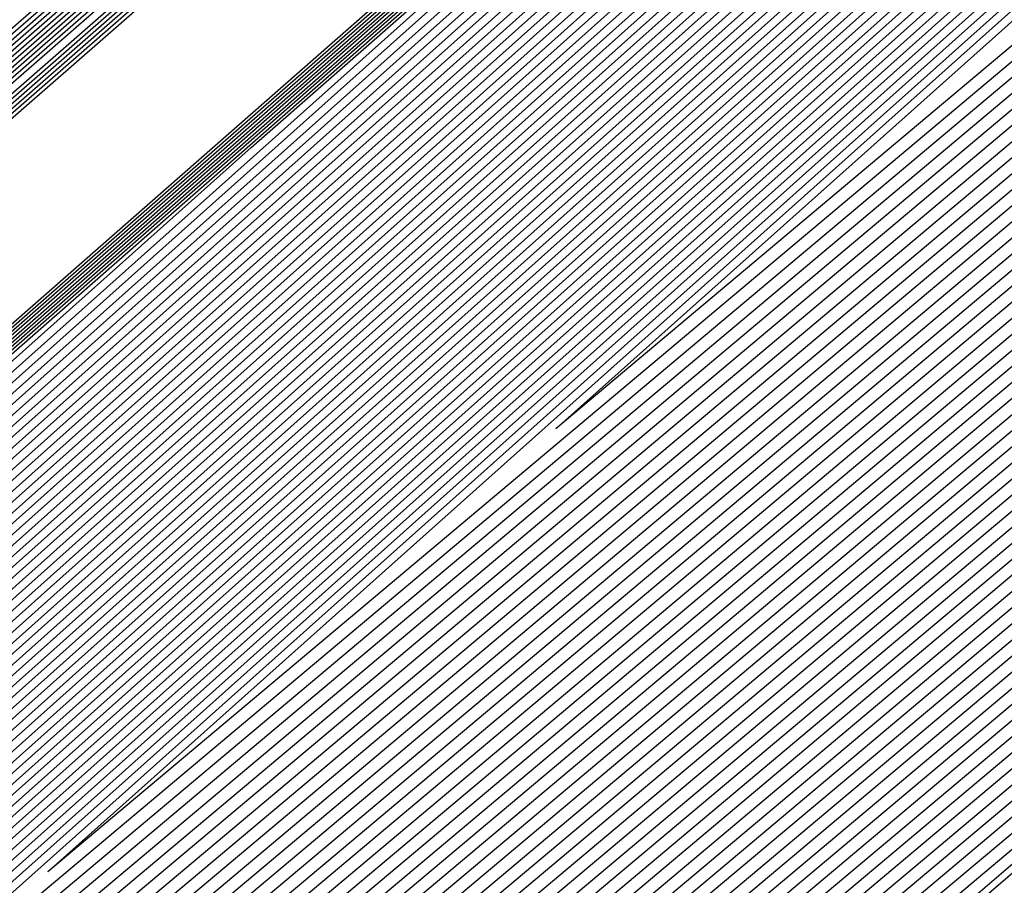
# Model space of a CAD drawing. Extents: x 3249832 to 3255657, y 13789405 to 13793316.
# Tile 693 of 1056: x 3253204.447 to 3253204.705, y 13791253.9 to 13791254.127. Entities that reach past the tile are written whole.
import ezdxf

# ---------------------------------------------------------------- set-up
doc = ezdxf.new("R2010")
doc.units = 0
doc.header["$LTSCALE"] = 100
doc.header["$MEASUREMENT"] = 0
for name, color, linetype in [('GRATIO_03231_CON', 1, 'CONTINUOUS'), ('GRATIO_0323_ICON', 1, 'CONTINUOUS'), ('TARGETS_EAST', 7, 'CONTINUOUS')]:
    doc.layers.add(name, color=color, linetype=linetype)

# ---------------------------------------------------------------- blocks, each defined once
blk = doc.blocks.new('Gratio_032316_contours')
at = {"layer": 'GRATIO_03231_CON', "color": 1, "linetype": 'Continuous', "flags": 128}
for points in [[(3253179.55027, 13791232.39503), (3253186.87441, 13791238.77001), (3253201.4775, 13791251.51898), (3253219.20823, 13791267.00714), (3253234.45763, 13791280.32933), (3253243.00028, 13791287.79153), (3253246.14511, 13791290.5444), (3253246.5846, 13791290.94974), (3253247.02187, 13791291.379), (3253250.20254, 13791294.24212), (3253258.88285, 13791301.95866), (3253274.44262, 13791315.73867), (3253292.7559, 13791331.95413), (3253308.32028, 13791345.76753)], [(3253180.16544, 13791232.93802), (3253187.28488, 13791239.13155), (3253201.72516, 13791251.73678), (3253219.33902, 13791267.12228), (3253234.51314, 13791280.37862), (3253243.01644, 13791287.80647), (3253246.14668, 13791290.54676), (3253246.58389, 13791290.95054), (3253247.01645, 13791291.37639), (3253250.16633, 13791294.21318), (3253258.7639, 13791301.85732), (3253274.17605, 13791315.50724), (3253292.31584, 13791331.56933), (3253307.73285, 13791345.25198)], [(3253180.78061, 13791233.481), (3253187.69534, 13791239.49309), (3253201.97282, 13791251.95458), (3253219.46981, 13791267.23741), (3253234.56866, 13791280.42791), (3253243.03259, 13791287.8214), (3253246.14825, 13791290.54912), (3253246.58317, 13791290.95133), (3253247.01103, 13791291.37378), (3253250.13013, 13791294.18424), (3253258.64495, 13791301.75599), (3253273.90947, 13791315.27582), (3253291.87577, 13791331.18453), (3253307.14542, 13791344.73643)], [(3253181.39578, 13791234.02399), (3253188.1058, 13791239.85463), (3253202.22048, 13791252.17237), (3253219.6006, 13791267.35254), (3253234.62418, 13791280.4772), (3253243.04874, 13791287.83633), (3253246.14982, 13791290.55149), (3253246.58246, 13791290.95213), (3253247.00561, 13791291.37117), (3253250.09393, 13791294.15529), (3253258.526, 13791301.65465), (3253273.6429, 13791315.0444), (3253291.4357, 13791330.79973), (3253306.55799, 13791344.22088)], [(3253182.62612, 13791235.10996), (3253188.92672, 13791240.5777), (3253202.71581, 13791252.60797), (3253219.86218, 13791267.58281), (3253234.73522, 13791280.57579), (3253243.08105, 13791287.8662), (3253246.15297, 13791290.55621), (3253246.58103, 13791290.95372), (3253246.99477, 13791291.36594), (3253250.02153, 13791294.09741), (3253258.2881, 13791301.45198), (3253273.10975, 13791314.58156), (3253290.55557, 13791330.03014), (3253305.38313, 13791343.18978)], [(3253183.24129, 13791235.65295), (3253189.33718, 13791240.93924), (3253202.96347, 13791252.82577), (3253219.99297, 13791267.69794), (3253234.79073, 13791280.62508), (3253243.0972, 13791287.88113), (3253246.15454, 13791290.55858), (3253246.58032, 13791290.95452), (3253246.98935, 13791291.36333), (3253249.98532, 13791294.06847), (3253258.16915, 13791301.35065), (3253272.84317, 13791314.35013), (3253290.11551, 13791329.64534), (3253304.7957, 13791342.67423)], [(3253189.74764, 13791241.30078), (3253203.21113, 13791253.04357), (3253220.12376, 13791267.81308), (3253234.84625, 13791280.67437), (3253243.11336, 13791287.89607), (3253246.15611, 13791290.56094), (3253246.57961, 13791290.95531), (3253246.98393, 13791291.36072), (3253249.94912, 13791294.03953), (3253258.05019, 13791301.24931), (3253272.5766, 13791314.11871), (3253289.67544, 13791329.26055), (3253304.20827, 13791342.15868)], [(3253190.1581, 13791241.66232), (3253203.45879, 13791253.26136), (3253220.25455, 13791267.92821), (3253234.90177, 13791280.72366), (3253243.12951, 13791287.911), (3253246.15768, 13791290.5633), (3253246.57889, 13791290.95611), (3253246.97851, 13791291.35811), (3253249.91292, 13791294.01058), (3253257.93124, 13791301.14798), (3253272.31002, 13791313.88729), (3253289.23538, 13791328.87575), (3253303.62084, 13791341.64313)], [(3253190.97902, 13791242.38539), (3253203.95411, 13791253.69696), (3253220.51613, 13791268.15847), (3253235.01281, 13791280.82224), (3253243.16182, 13791287.94087), (3253246.16082, 13791290.56803), (3253246.57747, 13791290.9577), (3253246.96767, 13791291.35288), (3253249.84051, 13791293.9527), (3253257.69334, 13791300.94531), (3253271.77687, 13791313.42445), (3253288.35525, 13791328.10615), (3253302.44598, 13791340.61203)]]:
    blk.add_lwpolyline(points, dxfattribs=at)
at = {"layer": 'GRATIO_03231_CON', "color": 5, "linetype": 'Continuous', "flags": 128}
for points in [[(3253178.31993, 13791231.30905), (3253186.05349, 13791238.04694), (3253200.98218, 13791251.08338), (3253218.94665, 13791266.77688), (3253234.34659, 13791280.23075), (3253242.96798, 13791287.76167), (3253246.14197, 13791290.53967), (3253246.58603, 13791290.94815), (3253247.02107, 13791291.37394), (3253250.18182, 13791294.2177), (3253258.80647, 13791301.88356), (3253274.26937, 13791315.56557), (3253292.48955, 13791331.61762), (3253308.02221, 13791345.18354)], [(3253177.70476, 13791230.76607), (3253185.64303, 13791237.6854), (3253200.73452, 13791250.86558), (3253218.81586, 13791266.66175), (3253234.29107, 13791280.18146), (3253242.95182, 13791287.74673), (3253246.1404, 13791290.53731), (3253246.58674, 13791290.94735), (3253247.01436, 13791291.36584), (3253250.12102, 13791294.16091), (3253258.59804, 13791301.69555), (3253273.79626, 13791315.14336), (3253291.70456, 13791330.92064), (3253306.97134, 13791344.25434)], [(3253177.08958, 13791230.22308), (3253185.23257, 13791237.32386), (3253200.48686, 13791250.64779), (3253218.68507, 13791266.54661), (3253234.23556, 13791280.13216), (3253242.93567, 13791287.7318), (3253246.13883, 13791290.53495), (3253246.58745, 13791290.94656), (3253247.00766, 13791291.35773), (3253250.06022, 13791294.10413), (3253258.38961, 13791301.50754), (3253273.32314, 13791314.72115), (3253290.91956, 13791330.22366), (3253305.92046, 13791343.32515)], [(3253176.47441, 13791229.68009), (3253184.82211, 13791236.96232), (3253200.23919, 13791250.42999), (3253218.55428, 13791266.43148), (3253234.18004, 13791280.08287), (3253242.91952, 13791287.71687), (3253246.13725, 13791290.53258), (3253246.58817, 13791290.94576), (3253247.00095, 13791291.34963), (3253249.99942, 13791294.04734), (3253258.18118, 13791301.31953), (3253272.85003, 13791314.29894), (3253290.13456, 13791329.52668), (3253304.86958, 13791342.39595)], [(3253175.24407, 13791228.59412), (3253184.00119, 13791236.23925), (3253199.74387, 13791249.99439), (3253218.2927, 13791266.20121), (3253234.069, 13791279.98429), (3253242.88721, 13791287.687), (3253246.13411, 13791290.52786), (3253246.58959, 13791290.94417), (3253246.98754, 13791291.33342), (3253249.87782, 13791293.93376), (3253257.76432, 13791300.94351), (3253271.9038, 13791313.45451), (3253288.56457, 13791328.13272), (3253302.76783, 13791340.53756)], [(3253196.57706, 13791247.03615), (3253203.47105, 13791253.1938), (3253218.75951, 13791266.60126), (3253234.06971, 13791279.98413), (3253242.88772, 13791287.68662), (3253246.13462, 13791290.52731), (3253246.59031, 13791290.94338), (3253246.98083, 13791291.32532), (3253249.81702, 13791293.87697), (3253257.55589, 13791300.7555), (3253271.43068, 13791313.0323), (3253287.77957, 13791327.43574), (3253301.71695, 13791339.60837)], [(3253196.71057, 13791247.15254), (3253203.58621, 13791253.29381), (3253218.83398, 13791266.66558), (3253234.10345, 13791280.01283), (3253242.89801, 13791287.6948), (3253246.13636, 13791290.52784), (3253246.59102, 13791290.94258), (3253246.97413, 13791291.31721), (3253249.75622, 13791293.82018), (3253257.34746, 13791300.56749), (3253270.95757, 13791312.61009), (3253286.99457, 13791326.73875), (3253300.66608, 13791338.67918)], [(3253196.84408, 13791247.26894), (3253203.70137, 13791253.39382), (3253218.90845, 13791266.7299), (3253234.13718, 13791280.04153), (3253242.9083, 13791287.70297), (3253246.13809, 13791290.52836), (3253246.59174, 13791290.94178), (3253246.96742, 13791291.30911), (3253249.69542, 13791293.76339), (3253257.13903, 13791300.37948), (3253270.48445, 13791312.18788), (3253286.20957, 13791326.04177), (3253299.6152, 13791337.74998)], [(3253197.11109, 13791247.50174), (3253203.93169, 13791253.59384), (3253219.0574, 13791266.85855), (3253234.20465, 13791280.09892), (3253242.92888, 13791287.71932), (3253246.14156, 13791290.52941), (3253246.59316, 13791290.94019), (3253246.95401, 13791291.2929), (3253249.57383, 13791293.64981), (3253256.72217, 13791300.00346), (3253269.53822, 13791311.34346), (3253284.63958, 13791324.64781), (3253297.51345, 13791335.89159)], [(3253197.2446, 13791247.61813), (3253204.04685, 13791253.69384), (3253219.13187, 13791266.92287), (3253234.23839, 13791280.12762), (3253242.93918, 13791287.72749), (3253246.1433, 13791290.52994), (3253246.59388, 13791290.9394), (3253246.9473, 13791291.28479), (3253249.51303, 13791293.59302), (3253256.51374, 13791299.81545), (3253269.06511, 13791310.92125), (3253283.85458, 13791323.95083), (3253296.46257, 13791334.9624)], [(3253197.37811, 13791247.73453), (3253204.16201, 13791253.79385), (3253219.20635, 13791266.98719), (3253234.27212, 13791280.15631), (3253242.94947, 13791287.73567), (3253246.14503, 13791290.53046), (3253246.59459, 13791290.9386), (3253246.9406, 13791291.27669), (3253249.45223, 13791293.53623), (3253256.30531, 13791299.62744), (3253268.59199, 13791310.49904), (3253283.06958, 13791323.25385), (3253295.41169, 13791334.0332)], [(3253197.51162, 13791247.85093), (3253204.27717, 13791253.89386), (3253219.28082, 13791267.05151), (3253234.30586, 13791280.18501), (3253242.95976, 13791287.74384), (3253246.14676, 13791290.53099), (3253246.5953, 13791290.9378), (3253246.93389, 13791291.26859), (3253249.39143, 13791293.47944), (3253256.09688, 13791299.43942), (3253268.11888, 13791310.07683), (3253282.28459, 13791322.55687), (3253294.36082, 13791333.10401)], [(3253197.77863, 13791248.08372), (3253204.50749, 13791254.09388), (3253219.42977, 13791267.18016), (3253234.37333, 13791280.2424), (3253242.98034, 13791287.76019), (3253246.15023, 13791290.53204), (3253246.59673, 13791290.93621), (3253246.92048, 13791291.25238), (3253249.26983, 13791293.36586), (3253255.68002, 13791299.0634), (3253267.17265, 13791309.2324), (3253280.71459, 13791321.16291), (3253292.25906, 13791331.24562), (3253298.86322, 13791336.86351)], [(3253305.91932, 13791341.58743), (3253291.17869, 13791328.60779), (3253273.78502, 13791313.39025), (3253258.96768, 13791300.49056), (3253250.65304, 13791293.32077), (3253247.55541, 13791290.71809), (3253247.08612, 13791290.37601), (3253246.62865, 13791289.98408), (3253243.4552, 13791287.21604), (3253234.81015, 13791279.74167), (3253219.76341, 13791266.79763), (3253204.68704, 13791253.888), (3253197.77863, 13791248.08372)], [(3253197.91214, 13791248.20012), (3253204.62265, 13791254.19388), (3253219.50424, 13791267.24448), (3253234.40706, 13791280.2711), (3253242.99064, 13791287.76837), (3253246.15197, 13791290.53257), (3253246.59744, 13791290.93542), (3253246.91378, 13791291.24427), (3253249.20903, 13791293.30907), (3253255.47159, 13791298.87539), (3253266.69953, 13791308.81019), (3253279.9296, 13791320.46593), (3253291.20819, 13791330.31643), (3253297.66843, 13791335.81202)], [(3253305.6668, 13791341.36959), (3253290.98919, 13791328.44546), (3253273.66985, 13791313.29303), (3253258.91577, 13791300.44861), (3253250.6365, 13791293.30969), (3253247.55194, 13791290.71835), (3253247.08459, 13791290.37781), (3253246.62848, 13791289.98681), (3253243.46386, 13791287.2261), (3253234.84255, 13791279.77191), (3253219.83693, 13791266.86305), (3253204.80171, 13791253.98858), (3253197.91214, 13791248.20012)], [(3253198.04565, 13791248.31651), (3253204.73781, 13791254.29389), (3253219.57872, 13791267.3088), (3253234.4408, 13791280.2998), (3253243.00093, 13791287.77654), (3253246.1537, 13791290.53309), (3253246.59816, 13791290.93462), (3253246.90707, 13791291.23617), (3253249.14823, 13791293.25228), (3253255.26316, 13791298.68738), (3253266.22642, 13791308.38798), (3253279.1446, 13791319.76895), (3253290.15731, 13791329.38723), (3253296.47364, 13791334.76054)], [(3253305.41428, 13791341.15176), (3253290.79969, 13791328.28313), (3253273.55469, 13791313.19581), (3253258.86385, 13791300.40667), (3253250.61995, 13791293.29862), (3253247.54847, 13791290.71861), (3253247.08306, 13791290.3796), (3253246.6283, 13791289.98954), (3253243.47251, 13791287.23616), (3253234.87494, 13791279.80214), (3253219.91045, 13791266.92847), (3253204.91637, 13791254.08915), (3253198.04565, 13791248.31651)], [(3253198.17916, 13791248.43291), (3253204.85297, 13791254.3939), (3253219.65319, 13791267.37312), (3253234.47453, 13791280.32849), (3253243.01122, 13791287.78471), (3253246.15544, 13791290.53362), (3253246.59887, 13791290.93382), (3253246.90036, 13791291.22806), (3253249.08743, 13791293.19549), (3253255.05473, 13791298.49937), (3253265.7533, 13791307.96577), (3253278.3596, 13791319.07197), (3253289.10643, 13791328.45804), (3253295.27885, 13791333.70905)], [(3253305.16176, 13791340.93392), (3253290.6102, 13791328.1208), (3253273.43952, 13791313.09859), (3253258.81194, 13791300.36473), (3253250.60341, 13791293.28754), (3253247.545, 13791290.71886), (3253247.08152, 13791290.3814), (3253246.62812, 13791289.99227), (3253243.48117, 13791287.24622), (3253234.90734, 13791279.83238), (3253219.98397, 13791266.99388), (3253205.03104, 13791254.18973), (3253198.17916, 13791248.43291)], [(3253198.44617, 13791248.6657), (3253205.08329, 13791254.59392), (3253219.80214, 13791267.50177), (3253234.542, 13791280.38589), (3253243.0318, 13791287.80106), (3253246.15891, 13791290.53467), (3253246.6003, 13791290.93223), (3253246.88695, 13791291.21186), (3253248.96583, 13791293.08191), (3253254.63787, 13791298.12335), (3253264.80707, 13791307.12135), (3253276.7896, 13791317.678), (3253287.00468, 13791326.59965), (3253292.88927, 13791331.60608), (3253295.95133, 13791334.07094)], [(3253304.65672, 13791340.49825), (3253290.2312, 13791327.79613), (3253273.20919, 13791312.90414), (3253258.70811, 13791300.28084), (3253250.57033, 13791293.26539), (3253247.53805, 13791290.71938), (3253247.07846, 13791290.385), (3253246.62777, 13791289.99774), (3253243.49848, 13791287.26634), (3253234.97213, 13791279.89286), (3253220.13101, 13791267.12472), (3253205.26037, 13791254.39088), (3253198.44617, 13791248.6657)], [(3253198.57968, 13791248.7821), (3253205.19845, 13791254.69392), (3253219.87661, 13791267.56609), (3253234.57574, 13791280.41459), (3253243.04209, 13791287.80924), (3253246.16064, 13791290.53519), (3253246.60101, 13791290.93144), (3253246.88025, 13791291.20375), (3253248.90503, 13791293.02512), (3253254.42944, 13791297.93534), (3253264.33396, 13791306.69914), (3253276.00461, 13791316.98102), (3253285.9538, 13791325.67045), (3253291.69448, 13791330.55459), (3253294.7416, 13791333.01142)], [(3253304.4042, 13791340.28041), (3253290.0417, 13791327.6338), (3253273.09402, 13791312.80692), (3253258.65619, 13791300.2389), (3253250.55378, 13791293.25432), (3253247.53458, 13791290.71964), (3253247.07693, 13791290.38679), (3253246.6276, 13791290.00047), (3253243.50713, 13791287.2764), (3253235.00453, 13791279.9231), (3253220.20453, 13791267.19013), (3253205.37503, 13791254.49146), (3253198.57968, 13791248.7821)], [(3253198.71319, 13791248.8985), (3253205.31361, 13791254.79393), (3253219.95108, 13791267.63041), (3253234.60947, 13791280.44328), (3253243.05239, 13791287.81741), (3253246.16237, 13791290.53572), (3253246.60172, 13791290.93064), (3253246.87354, 13791291.19565), (3253248.84423, 13791292.96834), (3253254.22101, 13791297.74733), (3253263.86084, 13791306.27693), (3253275.21961, 13791316.28404), (3253284.90293, 13791324.74126), (3253290.49969, 13791329.50311), (3253293.53187, 13791331.9519)], [(3253304.15168, 13791340.06258), (3253289.8522, 13791327.47147), (3253272.97886, 13791312.7097), (3253258.60428, 13791300.19695), (3253250.53724, 13791293.24324), (3253247.53111, 13791290.7199), (3253247.07539, 13791290.38859), (3253246.62742, 13791290.0032), (3253243.51579, 13791287.28647), (3253235.03692, 13791279.95333), (3253220.27805, 13791267.25555), (3253205.4897, 13791254.59203), (3253198.71319, 13791248.8985)], [(3253198.8467, 13791249.0149), (3253205.42877, 13791254.89394), (3253220.02556, 13791267.69473), (3253234.64321, 13791280.47198), (3253243.06268, 13791287.82558), (3253246.16411, 13791290.53624), (3253246.60244, 13791290.92984), (3253246.86684, 13791291.18754), (3253248.78343, 13791292.91155), (3253254.01258, 13791297.55932), (3253263.38773, 13791305.85472), (3253274.43461, 13791315.58706), (3253283.85205, 13791323.81207), (3253289.3049, 13791328.45162), (3253292.32214, 13791330.89237), (3253295.39879, 13791333.38715)], [(3253303.89916, 13791339.84474), (3253289.6627, 13791327.30914), (3253272.86369, 13791312.61248), (3253258.55236, 13791300.15501), (3253250.5207, 13791293.23216), (3253247.52764, 13791290.72015), (3253247.07386, 13791290.39039), (3253246.62724, 13791290.00593), (3253243.52444, 13791287.29653), (3253235.06932, 13791279.98357), (3253220.35157, 13791267.32097), (3253205.60436, 13791254.69261), (3253198.8467, 13791249.01489)], [(3253199.11371, 13791249.24769), (3253205.65909, 13791255.09396), (3253220.17451, 13791267.82338), (3253234.71068, 13791280.52937), (3253243.08326, 13791287.84193), (3253246.16758, 13791290.53729), (3253246.60386, 13791290.92825), (3253246.85342, 13791291.17133), (3253248.66183, 13791292.79797), (3253253.59572, 13791297.1833), (3253262.4415, 13791305.01029), (3253272.86462, 13791314.1931), (3253281.7503, 13791321.95368), (3253286.91532, 13791326.34865), (3253289.90268, 13791328.77333), (3253293.18693, 13791331.45768)], [(3253303.39412, 13791339.40907), (3253289.2837, 13791326.98447), (3253272.63335, 13791312.41804), (3253258.44853, 13791300.07112), (3253250.48761, 13791293.21001), (3253247.52069, 13791290.72067), (3253247.0708, 13791290.39398), (3253246.62689, 13791290.0114), (3253243.54175, 13791287.31665), (3253235.13411, 13791280.04405), (3253220.49861, 13791267.4518), (3253205.83369, 13791254.89376), (3253199.11371, 13791249.24769)], [(3253199.24722, 13791249.36409), (3253205.77425, 13791255.19397), (3253220.24898, 13791267.8877), (3253234.74441, 13791280.55807), (3253243.09355, 13791287.85011), (3253246.16931, 13791290.53782), (3253246.60458, 13791290.92746), (3253246.84672, 13791291.16323), (3253248.60103, 13791292.74118), (3253253.38729, 13791296.99529), (3253261.96839, 13791304.58808), (3253272.07962, 13791313.49612), (3253280.69942, 13791321.02448), (3253285.72053, 13791325.29717), (3253288.69295, 13791327.71381), (3253292.081, 13791330.49295), (3253297.61917, 13791335.1971)], [(3253303.1416, 13791339.19123), (3253289.09421, 13791326.82214), (3253272.51819, 13791312.32081), (3253258.39661, 13791300.02918), (3253250.47107, 13791293.19894), (3253247.51722, 13791290.72093), (3253247.06927, 13791290.39578), (3253246.62672, 13791290.01413), (3253243.55041, 13791287.32671), (3253235.1665, 13791280.07429), (3253220.57213, 13791267.51722), (3253205.94836, 13791254.99434), (3253199.24722, 13791249.36409)], [(3253199.38073, 13791249.48048), (3253205.88941, 13791255.29397), (3253220.32345, 13791267.95202), (3253234.77815, 13791280.58677), (3253243.10385, 13791287.85828), (3253246.17105, 13791290.53834), (3253246.60529, 13791290.92666), (3253246.84001, 13791291.15513), (3253248.54023, 13791292.68439), (3253253.17886, 13791296.80728), (3253261.49527, 13791304.16587), (3253271.29462, 13791312.79914), (3253279.64854, 13791320.09529), (3253284.52574, 13791324.24568), (3253287.48322, 13791326.65429), (3253290.97507, 13791329.52822), (3253296.71525, 13791334.41022)], [(3253302.88908, 13791338.9734), (3253288.90471, 13791326.65981), (3253272.40302, 13791312.22359), (3253258.3447, 13791299.98724), (3253250.45453, 13791293.18786), (3253247.51375, 13791290.72119), (3253247.06773, 13791290.39757), (3253246.62654, 13791290.01686), (3253243.55907, 13791287.33677), (3253235.1989, 13791280.10452), (3253220.64565, 13791267.58263), (3253206.06302, 13791255.09491), (3253199.38073, 13791249.48048)], [(3253199.51424, 13791249.59688), (3253206.00457, 13791255.39398), (3253220.39793, 13791268.01634), (3253234.81188, 13791280.61546), (3253243.11414, 13791287.86646), (3253246.17278, 13791290.53887), (3253246.606, 13791290.92586), (3253246.83331, 13791291.14702), (3253248.47943, 13791292.6276), (3253252.97044, 13791296.61927), (3253261.02215, 13791303.74366), (3253270.50962, 13791312.10216), (3253278.59767, 13791319.16609), (3253283.33095, 13791323.1942), (3253286.27349, 13791325.59476), (3253289.86914, 13791328.56348), (3253295.81132, 13791333.62334)], [(3253302.63656, 13791338.75556), (3253288.71521, 13791326.49747), (3253272.28786, 13791312.12637), (3253258.29278, 13791299.94529), (3253250.43798, 13791293.17679), (3253247.51028, 13791290.72145), (3253247.0662, 13791290.39937), (3253246.62637, 13791290.01959), (3253243.56772, 13791287.34683), (3253235.23129, 13791280.13476), (3253220.71917, 13791267.64805), (3253206.17769, 13791255.19549), (3253199.51423, 13791249.59688)], [(3253199.78125, 13791249.82967), (3253206.23489, 13791255.594), (3253220.54687, 13791268.14499), (3253234.87935, 13791280.67286), (3253243.13472, 13791287.8828), (3253246.17625, 13791290.53992), (3253246.60743, 13791290.92427), (3253246.8199, 13791291.13081), (3253248.35784, 13791292.51402), (3253252.55358, 13791296.24325), (3253260.07593, 13791302.89924), (3253268.93963, 13791310.70819), (3253276.49591, 13791317.3077), (3253280.94137, 13791321.09123), (3253283.85403, 13791323.47572), (3253287.65728, 13791326.63402), (3253294.00347, 13791332.04958)], [(3253302.13153, 13791338.31989), (3253288.33621, 13791326.17281), (3253272.05752, 13791311.93193), (3253258.18895, 13791299.8614), (3253250.4049, 13791293.15464), (3253247.50334, 13791290.72196), (3253247.06314, 13791290.40297), (3253246.62601, 13791290.02505), (3253243.58503, 13791287.36696), (3253235.29608, 13791280.19524), (3253220.86621, 13791267.77889), (3253206.40702, 13791255.39664), (3253199.78125, 13791249.82967)], [(3253199.91476, 13791249.94607), (3253206.35005, 13791255.69401), (3253220.62135, 13791268.20931), (3253234.91309, 13791280.70156), (3253243.14501, 13791287.89098), (3253246.17798, 13791290.54045), (3253246.60814, 13791290.92348), (3253246.81319, 13791291.12271), (3253248.29704, 13791292.45723), (3253252.34515, 13791296.05524), (3253259.60281, 13791302.47703), (3253268.15463, 13791310.01121), (3253275.44504, 13791316.37851), (3253279.74658, 13791320.03974), (3253282.6443, 13791322.4162), (3253286.55135, 13791325.66929), (3253293.09954, 13791331.2627), (3253300.79521, 13791337.86923)], [(3253301.879, 13791338.10206), (3253288.14671, 13791326.01048), (3253271.94236, 13791311.83471), (3253258.13704, 13791299.81946), (3253250.38836, 13791293.14356), (3253247.49986, 13791290.72222), (3253247.0616, 13791290.40476), (3253246.62584, 13791290.02779), (3253243.59369, 13791287.37702), (3253235.32848, 13791280.22547), (3253220.93973, 13791267.8443), (3253206.52168, 13791255.49722), (3253199.91476, 13791249.94607)], [(3253200.04827, 13791250.06247), (3253206.46521, 13791255.79401), (3253220.69582, 13791268.27363), (3253234.94682, 13791280.73025), (3253243.15531, 13791287.89915), (3253246.17972, 13791290.54097), (3253246.60886, 13791290.92268), (3253246.80649, 13791291.1146), (3253248.23624, 13791292.40044), (3253252.13672, 13791295.86723), (3253259.1297, 13791302.05482), (3253267.36963, 13791309.31423), (3253274.39416, 13791315.44932), (3253278.55179, 13791318.98826), (3253281.43456, 13791321.35667), (3253285.44542, 13791324.70455), (3253292.19561, 13791330.47582), (3253300.12972, 13791337.29016)], [(3253301.62648, 13791337.88422), (3253287.95721, 13791325.84815), (3253271.82719, 13791311.73748), (3253258.08512, 13791299.77752), (3253250.37181, 13791293.13248), (3253247.49639, 13791290.72248), (3253247.06007, 13791290.40656), (3253246.62566, 13791290.03052), (3253243.60234, 13791287.38708), (3253235.36087, 13791280.25571), (3253221.01325, 13791267.90972), (3253206.63635, 13791255.59779), (3253200.04827, 13791250.06247)], [(3253200.18178, 13791250.17887), (3253206.58037, 13791255.89402), (3253220.77029, 13791268.33795), (3253234.98056, 13791280.75895), (3253243.1656, 13791287.90733), (3253246.18145, 13791290.5415), (3253246.60957, 13791290.92188), (3253246.79978, 13791291.1065), (3253248.17544, 13791292.34365), (3253251.92829, 13791295.67922), (3253258.65658, 13791301.63261), (3253266.58464, 13791308.61725), (3253273.34328, 13791314.52012), (3253277.357, 13791317.93677), (3253280.22483, 13791320.29715), (3253284.33949, 13791323.73982), (3253291.29169, 13791329.68894), (3253299.46423, 13791336.71108)], [(3253301.37397, 13791337.66638), (3253287.76771, 13791325.68581), (3253271.71202, 13791311.64027), (3253258.03321, 13791299.73557), (3253250.35527, 13791293.12141), (3253247.49292, 13791290.72274), (3253247.05854, 13791290.40836), (3253246.62549, 13791290.03325), (3253243.611, 13791287.39714), (3253235.39327, 13791280.28595), (3253221.08677, 13791267.97514), (3253206.75101, 13791255.69837), (3253200.18178, 13791250.17887)], [(3253200.44879, 13791250.41166), (3253206.81069, 13791256.09404), (3253220.91924, 13791268.4666), (3253235.04803, 13791280.81634), (3253243.18618, 13791287.92368), (3253246.18492, 13791290.54255), (3253246.611, 13791290.92029), (3253246.78637, 13791291.09029), (3253248.05384, 13791292.23007), (3253251.51143, 13791295.3032), (3253257.71035, 13791300.78818), (3253265.01464, 13791307.22329), (3253271.24153, 13791312.66173), (3253274.96742, 13791315.8338), (3253277.80537, 13791318.17811), (3253282.12763, 13791321.81036), (3253289.48383, 13791328.11518), (3253298.13324, 13791335.55292)], [(3253300.86893, 13791337.23071), (3253287.38872, 13791325.36115), (3253271.48169, 13791311.44582), (3253257.92938, 13791299.65169), (3253250.32219, 13791293.09926), (3253247.48598, 13791290.72325), (3253247.05547, 13791290.41195), (3253246.62514, 13791290.03871), (3253243.62831, 13791287.41727), (3253235.45806, 13791280.34643), (3253221.23381, 13791268.10597), (3253206.98034, 13791255.89952), (3253200.44879, 13791250.41166)], [(3253200.5823, 13791250.52806), (3253206.92586, 13791256.19405), (3253220.99372, 13791268.53092), (3253235.08176, 13791280.84504), (3253243.19647, 13791287.93185), (3253246.18666, 13791290.54307), (3253246.61171, 13791290.9195), (3253246.77966, 13791291.08219), (3253247.99304, 13791292.17328), (3253251.303, 13791295.11519), (3253257.23724, 13791300.36597), (3253264.22964, 13791306.52631), (3253270.19065, 13791311.73254), (3253273.77263, 13791314.78231), (3253276.59564, 13791317.11859), (3253281.0217, 13791320.84562), (3253288.57991, 13791327.3283), (3253297.46775, 13791334.97385)], [(3253300.61641, 13791337.01288), (3253287.19922, 13791325.19882), (3253271.36652, 13791311.3486), (3253257.87746, 13791299.60974), (3253250.30564, 13791293.08818), (3253247.4825, 13791290.72351), (3253247.05394, 13791290.41375), (3253246.62496, 13791290.04144), (3253243.63696, 13791287.42733), (3253235.49045, 13791280.37666), (3253221.30733, 13791268.17139), (3253207.09501, 13791256.0001), (3253200.5823, 13791250.52806)], [(3253200.71581, 13791250.64445), (3253207.04102, 13791256.29406), (3253221.06819, 13791268.59524), (3253235.1155, 13791280.87374), (3253243.20676, 13791287.94002), (3253246.18839, 13791290.5436), (3253246.61242, 13791290.9187), (3253246.77296, 13791291.07408), (3253247.93224, 13791292.11649), (3253251.09457, 13791294.92718), (3253256.76412, 13791299.94376), (3253263.44465, 13791305.82933), (3253269.13978, 13791310.80334), (3253272.57784, 13791313.73083), (3253275.38591, 13791316.05906), (3253279.91577, 13791319.88089), (3253287.67598, 13791326.54142), (3253296.80226, 13791334.39477)], [(3253300.36389, 13791336.79504), (3253287.00972, 13791325.03648), (3253271.25136, 13791311.25138), (3253257.82555, 13791299.5678), (3253250.2891, 13791293.07711), (3253247.47903, 13791290.72377), (3253247.05241, 13791290.41554), (3253246.62478, 13791290.04418), (3253243.64562, 13791287.43739), (3253235.52285, 13791280.4069), (3253221.38085, 13791268.2368), (3253207.20967, 13791256.10068), (3253200.71581, 13791250.64445)], [(3253200.84932, 13791250.76085), (3253207.15618, 13791256.39406), (3253221.14266, 13791268.65956), (3253235.14923, 13791280.90243), (3253243.21706, 13791287.9482), (3253246.19012, 13791290.54412), (3253246.61314, 13791290.9179), (3253246.76625, 13791291.06598), (3253247.87144, 13791292.0597), (3253250.88614, 13791294.73917), (3253256.29101, 13791299.52155), (3253262.65965, 13791305.13235), (3253268.0889, 13791309.87415), (3253271.38305, 13791312.67934), (3253274.17618, 13791314.99954), (3253278.80984, 13791318.91616), (3253286.77206, 13791325.75454), (3253296.13677, 13791333.81569)], [(3253300.11137, 13791336.57721), (3253286.82022, 13791324.87415), (3253271.13619, 13791311.15416), (3253257.77363, 13791299.52586), (3253250.27256, 13791293.06603), (3253247.47556, 13791290.72403), (3253247.05088, 13791290.41734), (3253246.62461, 13791290.04691), (3253243.65427, 13791287.44745), (3253235.55525, 13791280.43714), (3253221.45437, 13791268.30222), (3253207.32434, 13791256.20125), (3253200.84931, 13791250.76085)], [(3253201.11633, 13791250.99365), (3253207.3865, 13791256.59408), (3253221.29161, 13791268.78821), (3253235.2167, 13791280.95983), (3253243.23764, 13791287.96455), (3253246.19359, 13791290.54517), (3253246.61456, 13791290.91631), (3253246.75284, 13791291.04977), (3253247.74984, 13791291.94612), (3253250.46928, 13791294.36315), (3253255.34478, 13791298.67713), (3253261.08965, 13791303.73839), (3253265.98715, 13791308.01576), (3253268.99347, 13791310.57637), (3253271.75672, 13791312.8805), (3253276.59798, 13791316.9867), (3253284.9642, 13791324.18078), (3253294.80578, 13791332.65754)], [(3253299.60633, 13791336.14153), (3253286.44122, 13791324.54949), (3253270.90586, 13791310.95971), (3253257.6698, 13791299.44197), (3253250.23947, 13791293.04388), (3253247.46862, 13791290.72454), (3253247.04781, 13791290.42093), (3253246.62426, 13791290.05237), (3253243.67158, 13791287.46757), (3253235.62004, 13791280.49761), (3253221.60141, 13791268.43306), (3253207.55367, 13791256.4024), (3253201.11633, 13791250.99364)], [(3253201.24984, 13791251.11004), (3253207.50166, 13791256.69409), (3253221.36608, 13791268.85253), (3253235.25044, 13791280.98852), (3253243.24793, 13791287.97272), (3253246.19533, 13791290.5457), (3253246.61528, 13791290.91552), (3253246.74613, 13791291.04167), (3253247.68904, 13791291.88933), (3253250.26085, 13791294.17514), (3253254.87166, 13791298.25492), (3253260.30466, 13791303.04141), (3253264.93627, 13791307.08657), (3253267.79868, 13791309.52489), (3253270.54699, 13791311.82097), (3253275.49205, 13791316.02196), (3253284.06028, 13791323.3939), (3253294.14029, 13791332.07846)], [(3253299.35381, 13791335.9237), (3253286.25172, 13791324.38716), (3253270.79069, 13791310.86249), (3253257.61789, 13791299.40003), (3253250.22293, 13791293.0328), (3253247.46514, 13791290.7248), (3253247.04628, 13791290.42273), (3253246.62408, 13791290.0551), (3253243.68024, 13791287.47763), (3253235.65243, 13791280.52785), (3253221.67493, 13791268.49847), (3253207.66834, 13791256.50298), (3253201.24984, 13791251.11004)], [(3253201.38335, 13791251.22644), (3253207.61682, 13791256.7941), (3253221.44056, 13791268.91685), (3253235.28417, 13791281.01722), (3253243.25822, 13791287.9809), (3253246.19706, 13791290.54622), (3253246.61599, 13791290.91472), (3253246.73943, 13791291.03356), (3253247.62824, 13791291.83254), (3253250.05242, 13791293.98713), (3253254.39855, 13791297.83271), (3253259.51966, 13791302.34443), (3253263.88539, 13791306.15737), (3253266.60389, 13791308.4734), (3253269.33726, 13791310.76145), (3253274.38613, 13791315.05723), (3253283.15635, 13791322.60702), (3253293.4748, 13791331.49938)], [(3253299.10129, 13791335.70586), (3253286.06223, 13791324.22482), (3253270.67552, 13791310.76527), (3253257.56597, 13791299.35808), (3253250.20639, 13791293.02173), (3253247.46167, 13791290.72506), (3253247.04475, 13791290.42453), (3253246.62391, 13791290.05783), (3253243.68889, 13791287.4877), (3253235.68483, 13791280.55809), (3253221.74845, 13791268.56389), (3253207.783, 13791256.60355), (3253201.38335, 13791251.22644)], [(3253201.51686, 13791251.34284), (3253207.73198, 13791256.8941), (3253221.51503, 13791268.98117), (3253235.31791, 13791281.04592), (3253243.26852, 13791287.98907), (3253246.1988, 13791290.54675), (3253246.6167, 13791290.91393), (3253246.73272, 13791291.02546), (3253247.56744, 13791291.77576), (3253249.84399, 13791293.79912), (3253253.92543, 13791297.41049), (3253258.73466, 13791301.64744), (3253262.83452, 13791305.22818), (3253265.4091, 13791307.42192), (3253268.12753, 13791309.70193), (3253273.2802, 13791314.0925), (3253282.25242, 13791321.82014), (3253292.80931, 13791330.9203), (3253301.81088, 13791338.63068)], [(3253298.84877, 13791335.48803), (3253285.87273, 13791324.06249), (3253270.56035, 13791310.66805), (3253257.51405, 13791299.31614), (3253250.18984, 13791293.01065), (3253247.4582, 13791290.72532), (3253247.04322, 13791290.42633), (3253246.62373, 13791290.06056), (3253243.69755, 13791287.49776), (3253235.71722, 13791280.58833), (3253221.82197, 13791268.62931), (3253207.89767, 13791256.70413), (3253201.51686, 13791251.34284)], [(3253201.78387, 13791251.57563), (3253207.9623, 13791257.09412), (3253221.66398, 13791269.10982), (3253235.38538, 13791281.10331), (3253243.2891, 13791288.00542), (3253246.20227, 13791290.5478), (3253246.61813, 13791290.91233), (3253246.71931, 13791291.00925), (3253247.44584, 13791291.66218), (3253249.42713, 13791293.4231), (3253252.9792, 13791296.56607), (3253257.16467, 13791300.25348), (3253260.73276, 13791303.36979), (3253263.01952, 13791305.31895), (3253265.70807, 13791307.58288), (3253271.06834, 13791312.16303), (3253280.44457, 13791320.24638), (3253291.47832, 13791329.76215), (3253300.88547, 13791337.82513)], [(3253298.34373, 13791335.05235), (3253285.49373, 13791323.73782), (3253270.33006, 13791310.47357), (3253257.41034, 13791299.23211), (3253250.15702, 13791292.9882), (3253247.45165, 13791290.72536), (3253247.04061, 13791290.42937), (3253246.62378, 13791290.06555), (3253243.71512, 13791287.51757), (3253235.78213, 13791280.64867), (3253221.96904, 13791268.7601), (3253208.127, 13791256.90528), (3253201.78387, 13791251.57563)], [(3253201.91738, 13791251.69203), (3253208.07746, 13791257.19413), (3253221.73845, 13791269.17414), (3253235.41911, 13791281.13201), (3253243.29939, 13791288.01359), (3253246.204, 13791290.54832), (3253246.61884, 13791290.91154), (3253246.71261, 13791291.00114), (3253247.38504, 13791291.60539), (3253249.2187, 13791293.23509), (3253252.50609, 13791296.14386), (3253256.37967, 13791299.5565), (3253259.68189, 13791302.44059), (3253261.82473, 13791304.26746), (3253264.49834, 13791306.52336), (3253269.96241, 13791311.1983), (3253279.54064, 13791319.4595), (3253290.81283, 13791329.18307), (3253300.42277, 13791337.42236)], [(3253298.09121, 13791334.83452), (3253285.30424, 13791323.57548), (3253270.21493, 13791310.37629), (3253257.35856, 13791299.19), (3253250.14077, 13791292.97675), (3253247.44864, 13791290.72505), (3253247.03961, 13791290.4305), (3253246.62406, 13791290.06771), (3253243.72406, 13791287.52727), (3253235.81466, 13791280.67874), (3253222.0426, 13791268.82547), (3253208.24167, 13791257.00585), (3253201.91738, 13791251.69203)], [(3253202.05089, 13791251.80842), (3253208.19262, 13791257.29414), (3253221.81293, 13791269.23846), (3253235.45285, 13791281.16071), (3253243.30968, 13791288.02177), (3253246.20573, 13791290.54885), (3253246.61956, 13791290.91074), (3253246.7059, 13791290.99304), (3253247.32424, 13791291.5486), (3253249.01027, 13791293.04708), (3253252.03297, 13791295.72165), (3253255.59467, 13791298.85952), (3253258.63101, 13791301.5114), (3253260.62994, 13791303.21597), (3253263.28861, 13791305.46384), (3253268.85648, 13791310.23357), (3253278.63672, 13791318.67262), (3253290.14734, 13791328.60399), (3253299.96006, 13791337.01958)], [(3253297.83869, 13791334.61668), (3253285.11475, 13791323.41314), (3253270.09981, 13791310.27902), (3253257.30679, 13791299.14788), (3253250.12455, 13791292.96527), (3253247.44567, 13791290.72468), (3253247.03867, 13791290.43158), (3253246.62439, 13791290.06982), (3253243.73305, 13791287.53693), (3253235.8472, 13791280.70879), (3253222.11616, 13791268.89083), (3253208.35634, 13791257.10642), (3253202.05089, 13791251.80842)], [(3253222.18973, 13791268.9562), (3253208.47101, 13791257.20698), (3253202.18439, 13791251.92482), (3253202.18439, 13791251.92482), (3253208.30778, 13791257.39414), (3253221.8874, 13791269.30278)], [(3253222.33685, 13791269.08692), (3253208.70035, 13791257.40813), (3253202.45141, 13791252.15761), (3253202.45141, 13791252.15761), (3253208.5381, 13791257.59416), (3253222.03635, 13791269.43142)], [(3253222.41042, 13791269.15229), (3253208.81502, 13791257.50869), (3253202.58492, 13791252.27401), (3253202.58492, 13791252.27401), (3253208.65326, 13791257.69417), (3253222.11082, 13791269.49575)], [(3253222.48398, 13791269.21765), (3253208.92969, 13791257.60926), (3253202.71843, 13791252.39041), (3253202.71843, 13791252.39041), (3253208.76842, 13791257.79418), (3253222.18529, 13791269.56007)], [(3253222.55754, 13791269.28301), (3253209.04436, 13791257.70983), (3253202.85194, 13791252.50681), (3253202.85193, 13791252.50681), (3253208.88358, 13791257.89419), (3253222.25977, 13791269.62439)], [(3253222.70467, 13791269.41374), (3253209.2737, 13791257.91097), (3253203.11895, 13791252.7396), (3253203.11895, 13791252.7396), (3253209.1139, 13791258.0942), (3253222.40871, 13791269.75304)], [(3253222.77823, 13791269.4791), (3253209.38837, 13791258.01154), (3253203.25246, 13791252.856), (3253203.25246, 13791252.856), (3253209.22906, 13791258.19421), (3253222.48319, 13791269.81736)], [(3253222.8518, 13791269.54447), (3253209.50304, 13791258.11211), (3253203.38597, 13791252.97239), (3253203.38597, 13791252.97239), (3253209.34422, 13791258.29422), (3253222.55766, 13791269.88168)], [(3253222.92536, 13791269.60983), (3253209.61771, 13791258.21268), (3253203.51947, 13791253.08879), (3253203.51947, 13791253.08879), (3253209.45938, 13791258.39423), (3253222.63214, 13791269.946)], [(3253294.55593, 13791331.78482), (3253282.65133, 13791321.30274), (3253268.6032, 13791309.01445), (3253256.6338, 13791298.60027), (3253249.91373, 13791292.81609), (3253247.40711, 13791290.71997), (3253247.02638, 13791290.44557), (3253246.62867, 13791290.09727), (3253243.8498, 13791287.66252), (3253236.27025, 13791281.09954), (3253223.07249, 13791269.74056), (3253209.84706, 13791258.41382), (3253203.78649, 13791253.32159), (3253203.78649, 13791253.32159), (3253209.68971, 13791258.59423), (3253222.78114, 13791270.07458), (3253235.89161, 13791281.53353), (3253243.79641, 13791288.43297), (3253249.04881, 13791292.99861), (3253256.14655, 13791299.14707), (3253268.13516, 13791309.52901), (3253282.25127, 13791321.73092), (3253294.2793, 13791332.07331)], [(3253294.30341, 13791331.56698), (3253282.46184, 13791321.1404), (3253268.48808, 13791308.91717), (3253256.58203, 13791298.55815), (3253249.89752, 13791292.80461), (3253247.40414, 13791290.71961), (3253247.02543, 13791290.44664), (3253246.629, 13791290.09938), (3253243.85878, 13791287.67218), (3253236.30279, 13791281.1296), (3253223.14605, 13791269.80592), (3253209.96173, 13791258.51439), (3253203.92, 13791253.43798), (3253203.92, 13791253.43798), (3253209.80487, 13791258.69424), (3253222.85565, 13791270.13885), (3253235.92547, 13791281.56208), (3253243.80512, 13791288.43921), (3253249.03601, 13791292.98573), (3253256.09723, 13791299.1022), (3253268.02248, 13791309.42905), (3253282.06389, 13791321.56632), (3253294.02824, 13791331.85395)], [(3253294.05089, 13791331.34915), (3253282.27235, 13791320.97806), (3253268.37296, 13791308.8199), (3253256.53026, 13791298.51602), (3253249.8813, 13791292.79314), (3253247.40117, 13791290.71925), (3253247.02448, 13791290.44772), (3253246.62933, 13791290.10149), (3253243.86776, 13791287.68184), (3253236.33533, 13791281.15966), (3253223.21961, 13791269.87129), (3253210.0764, 13791258.61496), (3253204.05351, 13791253.55438), (3253204.05351, 13791253.55438), (3253209.92004, 13791258.79424), (3253222.93017, 13791270.20313), (3253235.95934, 13791281.59062), (3253243.81382, 13791288.44544), (3253249.02321, 13791292.97286), (3253256.04791, 13791299.05733), (3253267.90979, 13791309.32909), (3253281.87651, 13791321.40172), (3253293.77719, 13791331.63458)], [(3253293.79837, 13791331.13131), (3253282.08285, 13791320.81572), (3253268.25784, 13791308.72262), (3253256.47849, 13791298.4739), (3253249.86508, 13791292.78166), (3253247.39821, 13791290.71889), (3253247.02354, 13791290.4488), (3253246.62966, 13791290.1036), (3253243.87675, 13791287.6915), (3253236.36787, 13791281.18972), (3253223.29318, 13791269.93665), (3253210.19107, 13791258.71553), (3253204.18702, 13791253.67078), (3253204.18701, 13791253.67078), (3253210.0352, 13791258.89424), (3253223.00468, 13791270.26741), (3253235.9932, 13791281.61917), (3253243.82253, 13791288.45167), (3253249.01041, 13791292.95999), (3253255.9986, 13791299.01245), (3253267.79711, 13791309.22914), (3253281.68913, 13791321.23712), (3253293.52613, 13791331.41522)], [(3253281.70387, 13791320.49104), (3253268.02759, 13791308.52807), (3253256.37495, 13791298.38965), (3253249.83265, 13791292.75871), (3253247.39227, 13791290.71816), (3253247.02165, 13791290.45095), (3253246.63032, 13791290.10782), (3253243.89471, 13791287.71083), (3253236.43295, 13791281.24983), (3253223.4403, 13791270.06738), (3253210.42041, 13791258.91666), (3253204.45403, 13791253.90357), (3253204.45403, 13791253.90357), (3253210.2655, 13791259.09429), (3253223.15342, 13791270.39627), (3253236.05998, 13791281.67732), (3253243.49467, 13791288.16911), (3253246.23629, 13791290.55891), (3253246.63094, 13791290.89792), (3253246.97688, 13791291.19282), (3253249.38096, 13791293.27243), (3253255.90221, 13791298.92109), (3253267.57241, 13791309.02875), (3253281.31446, 13791320.90786)], [(3253281.51437, 13791320.3287), (3253267.91246, 13791308.4308), (3253256.32319, 13791298.34753), (3253249.81643, 13791292.74723), (3253247.38931, 13791290.7178), (3253247.0207, 13791290.45203), (3253246.63065, 13791290.10993), (3253243.90369, 13791287.72049), (3253236.4655, 13791281.27989), (3253223.51387, 13791270.13274), (3253210.53508, 13791259.01723), (3253204.58754, 13791254.01997), (3253204.58754, 13791254.01997), (3253210.38066, 13791259.1943), (3253223.22789, 13791270.4606), (3253236.0937, 13791281.70603), (3253243.50493, 13791288.17732), (3253246.23793, 13791290.55953), (3253246.63143, 13791290.89735), (3253246.97568, 13791291.19044), (3253249.36691, 13791293.25849), (3253255.85289, 13791298.87622), (3253267.45972, 13791308.92879), (3253281.12708, 13791320.74326)]]:
    blk.add_lwpolyline(points, dxfattribs=at)
at = {"layer": 'GRATIO_0323_ICON', "color": 7, "linetype": 'Continuous', "flags": 128}
for points in [[(3253175.85924, 13791229.13711), (3253184.41165, 13791236.60078), (3253199.99153, 13791250.21219), (3253218.42349, 13791266.31635), (3253234.12452, 13791280.03358), (3253242.90336, 13791287.70193), (3253246.13568, 13791290.53022), (3253246.58888, 13791290.94497), (3253246.99424, 13791291.34152), (3253249.93862, 13791293.99055), (3253257.97275, 13791301.13152), (3253272.37691, 13791313.87673), (3253289.34956, 13791328.8297), (3253303.81871, 13791341.46676)], [(3253182.01095, 13791234.56698), (3253188.51626, 13791240.21616), (3253202.46814, 13791252.39017), (3253219.73139, 13791267.46768), (3253234.6797, 13791280.5265), (3253243.0649, 13791287.85127), (3253246.1514, 13791290.55385), (3253246.58175, 13791290.95293), (3253247.00019, 13791291.36856), (3253250.05773, 13791294.12635), (3253258.40705, 13791301.55332), (3253273.37632, 13791314.81298), (3253290.99564, 13791330.41494), (3253305.97056, 13791343.70533)], [(3253196.97758, 13791247.38534), (3253203.81653, 13791253.49383), (3253218.98293, 13791266.79423), (3253234.17092, 13791280.07022), (3253242.91859, 13791287.71115), (3253246.13983, 13791290.52889), (3253246.59245, 13791290.94099), (3253246.96072, 13791291.301), (3253249.63462, 13791293.7066), (3253256.9306, 13791300.19147), (3253270.01134, 13791311.76567), (3253285.42458, 13791325.34479), (3253298.56432, 13791336.82079)], [(3253197.64512, 13791247.96732), (3253204.39233, 13791253.99387), (3253219.3553, 13791267.11584), (3253234.33959, 13791280.21371), (3253242.97005, 13791287.75202), (3253246.1485, 13791290.53152), (3253246.59602, 13791290.93701), (3253246.92719, 13791291.26048), (3253249.33063, 13791293.42265), (3253255.88845, 13791299.25141), (3253267.64576, 13791309.65462), (3253281.49959, 13791321.85989), (3253293.30994, 13791332.17482)], [(3253306.17184, 13791341.80526), (3253291.36819, 13791328.77013), (3253273.90019, 13791313.48747), (3253259.0196, 13791300.5325), (3253250.66958, 13791293.33184), (3253247.55889, 13791290.71783), (3253247.08765, 13791290.37421), (3253246.62883, 13791289.98135), (3253243.44655, 13791287.20597), (3253234.77776, 13791279.71143), (3253219.68989, 13791266.73221), (3253204.57238, 13791253.78743), (3253197.64512, 13791247.96732)], [(3253198.31266, 13791248.54931), (3253204.96813, 13791254.49391), (3253219.72766, 13791267.43745), (3253234.50827, 13791280.35719), (3253243.02151, 13791287.79289), (3253246.15717, 13791290.53414), (3253246.59958, 13791290.93303), (3253246.89366, 13791291.21996), (3253249.02663, 13791293.1387), (3253254.8463, 13791298.31136), (3253265.28019, 13791307.54356), (3253277.5746, 13791318.37498), (3253288.05556, 13791327.52884), (3253294.08406, 13791332.65756)], [(3253304.90924, 13791340.71608), (3253290.4207, 13791327.95847), (3253273.32436, 13791313.00136), (3253258.76002, 13791300.32278), (3253250.58687, 13791293.27647), (3253247.54153, 13791290.71912), (3253247.07999, 13791290.3832), (3253246.62795, 13791289.99501), (3253243.48982, 13791287.25628), (3253234.93973, 13791279.86262), (3253220.05749, 13791267.0593), (3253205.1457, 13791254.2903), (3253198.31267, 13791248.54931)], [(3253190.56856, 13791242.02386), (3253203.70645, 13791253.47916), (3253220.38534, 13791268.04334), (3253234.95729, 13791280.77295), (3253243.14566, 13791287.92593), (3253246.15925, 13791290.56567), (3253246.57818, 13791290.95691), (3253246.97309, 13791291.35549), (3253249.87672, 13791293.98164), (3253257.81229, 13791301.04664), (3253272.04344, 13791313.65587), (3253288.79531, 13791328.49095), (3253303.03341, 13791341.12758)], [(3253198.9802, 13791249.13129), (3253205.54393, 13791254.99395), (3253220.10003, 13791267.75905), (3253234.67694, 13791280.50068), (3253243.07297, 13791287.83376), (3253246.16584, 13791290.53677), (3253246.60315, 13791290.92905), (3253246.86013, 13791291.17944), (3253248.72263, 13791292.85476), (3253253.80415, 13791297.37131), (3253262.91461, 13791305.43251), (3253273.64961, 13791314.89008), (3253282.80117, 13791322.88287), (3253288.11011, 13791327.40014), (3253291.11241, 13791329.83285), (3253294.29286, 13791332.42241)], [(3253303.64664, 13791339.62691), (3253289.4732, 13791327.1468), (3253272.74852, 13791312.51526), (3253258.50045, 13791300.11307), (3253250.50416, 13791293.22109), (3253247.52417, 13791290.72041), (3253247.07233, 13791290.39218), (3253246.62707, 13791290.00866), (3253243.5331, 13791287.30659), (3253235.10171, 13791280.01381), (3253220.42509, 13791267.38638), (3253205.71903, 13791254.79319), (3253198.9802, 13791249.13129)], [(3253199.64774, 13791249.71328), (3253206.11974, 13791255.49399), (3253220.4724, 13791268.08067), (3253234.84562, 13791280.64416), (3253243.12443, 13791287.87463), (3253246.17452, 13791290.53939), (3253246.60672, 13791290.92507), (3253246.8266, 13791291.13892), (3253248.41864, 13791292.57081), (3253252.76201, 13791296.43126), (3253260.54904, 13791303.32145), (3253269.72463, 13791311.40518), (3253277.54679, 13791318.2369), (3253282.13616, 13791322.14271), (3253285.06376, 13791324.53524), (3253288.76321, 13791327.59875), (3253294.90739, 13791332.83646)], [(3253302.38404, 13791338.53773), (3253288.52571, 13791326.33514), (3253272.17269, 13791312.02915), (3253258.24087, 13791299.90335), (3253250.42144, 13791293.16571), (3253247.50681, 13791290.7217), (3253247.06467, 13791290.40117), (3253246.62619, 13791290.02232), (3253243.57638, 13791287.3569), (3253235.26369, 13791280.165), (3253220.79269, 13791267.71347), (3253206.29235, 13791255.29606), (3253199.64775, 13791249.71328)], [(3253200.31528, 13791250.29526), (3253206.69554, 13791255.99403), (3253220.84477, 13791268.40227), (3253235.01429, 13791280.78765), (3253243.17589, 13791287.9155), (3253246.18319, 13791290.54202), (3253246.61028, 13791290.92109), (3253246.79307, 13791291.0984), (3253248.11464, 13791292.28686), (3253251.71986, 13791295.49121), (3253258.18347, 13791301.21039), (3253265.79964, 13791307.92027), (3253272.29241, 13791313.59093), (3253276.16221, 13791316.88528), (3253279.0151, 13791319.23763), (3253283.23356, 13791322.77509), (3253290.38776, 13791328.90206), (3253298.79874, 13791336.132)], [(3253301.12145, 13791337.44855), (3253287.57822, 13791325.52348), (3253271.59685, 13791311.54304), (3253257.98129, 13791299.69363), (3253250.33873, 13791293.11033), (3253247.48945, 13791290.723), (3253247.05701, 13791290.41015), (3253246.62531, 13791290.03598), (3253243.61965, 13791287.4072), (3253235.42566, 13791280.31619), (3253221.16029, 13791268.04055), (3253206.86568, 13791255.79895), (3253200.31528, 13791250.29526)], [(3253200.98282, 13791250.87725), (3253207.27134, 13791256.49407), (3253221.21714, 13791268.72389), (3253235.18297, 13791280.93113), (3253243.22735, 13791287.95637), (3253246.19186, 13791290.54465), (3253246.61385, 13791290.91711), (3253246.75955, 13791291.05787), (3253247.81064, 13791292.00291), (3253250.67771, 13791294.55116), (3253255.81789, 13791299.09934), (3253261.87465, 13791304.43537), (3253267.03802, 13791308.94496), (3253270.18826, 13791311.62786), (3253272.96645, 13791313.94002), (3253277.70391, 13791317.95143), (3253285.86813, 13791324.96766), (3253295.47128, 13791333.23661)], [(3253299.85885, 13791336.35937), (3253286.63072, 13791324.71182), (3253271.02102, 13791311.05694), (3253257.72172, 13791299.48391), (3253250.25601, 13791293.05496), (3253247.47209, 13791290.72429), (3253247.04935, 13791290.41914), (3253246.62443, 13791290.04964), (3253243.66293, 13791287.45751), (3253235.58764, 13791280.46738), (3253221.52789, 13791268.36764), (3253207.439, 13791256.30182), (3253200.98282, 13791250.87725)], [(3253201.65036, 13791251.45923), (3253207.84714, 13791256.99411), (3253221.5895, 13791269.04549), (3253235.35164, 13791281.07462), (3253243.27881, 13791287.99724), (3253246.20053, 13791290.54727), (3253246.61742, 13791290.91313), (3253246.72602, 13791291.01735), (3253247.50664, 13791291.71897), (3253249.63556, 13791293.61111), (3253253.45232, 13791296.98828), (3253257.94966, 13791300.95046), (3253261.78364, 13791304.29898), (3253264.21431, 13791306.37043), (3253266.9178, 13791308.64241), (3253272.17427, 13791313.12777), (3253281.3485, 13791321.03326), (3253292.14381, 13791330.34122), (3253301.34818, 13791338.22791)], [(3253298.59625, 13791335.27019), (3253285.68323, 13791323.90016), (3253270.44519, 13791310.57083), (3253257.46214, 13791299.2742), (3253250.1733, 13791292.99958), (3253247.45473, 13791290.72558), (3253247.04168, 13791290.42812), (3253246.62355, 13791290.0633), (3253243.7062, 13791287.50782), (3253235.74962, 13791280.61857), (3253221.89549, 13791268.69472), (3253208.01233, 13791256.80471), (3253201.65036, 13791251.45923)], [(3253222.26329, 13791269.02156), (3253208.58568, 13791257.30755), (3253202.3179, 13791252.04122), (3253202.3179, 13791252.04122), (3253208.42294, 13791257.49415), (3253221.96187, 13791269.36711)], [(3253222.63111, 13791269.34838), (3253209.15903, 13791257.8104), (3253202.98544, 13791252.6232), (3253202.98544, 13791252.6232), (3253208.99874, 13791257.99419), (3253222.33424, 13791269.68871)], [(3253294.80845, 13791332.00265), (3253282.84083, 13791321.46507), (3253268.71833, 13791309.11172), (3253256.68557, 13791298.6424), (3253249.92995, 13791292.82756), (3253247.41007, 13791290.72034), (3253247.02732, 13791290.44449), (3253246.62834, 13791290.09516), (3253243.84082, 13791287.65286), (3253236.2377, 13791281.06949), (3253222.99892, 13791269.67519), (3253209.73238, 13791258.31325), (3253203.65298, 13791253.20519), (3253203.65298, 13791253.20519), (3253209.57454, 13791258.49423), (3253222.70663, 13791270.0103), (3253235.85774, 13791281.50498), (3253243.7877, 13791288.42674), (3253249.0616, 13791293.01148), (3253256.19586, 13791299.19195), (3253268.24784, 13791309.62896), (3253282.43865, 13791321.89552), (3253294.53035, 13791332.29267)], [(3253281.89336, 13791320.65338), (3253268.14271, 13791308.62535), (3253256.42672, 13791298.43178), (3253249.84887, 13791292.77018), (3253247.39524, 13791290.71852), (3253247.02259, 13791290.44987), (3253246.62999, 13791290.10571), (3253243.88573, 13791287.70117), (3253236.40041, 13791281.21978), (3253223.36674, 13791270.00201), (3253210.30574, 13791258.8161), (3253204.32052, 13791253.78717), (3253204.32052, 13791253.78717), (3253210.15034, 13791258.99428), (3253223.07895, 13791270.33195), (3253236.02626, 13791281.64861), (3253243.48442, 13791288.1609), (3253246.23466, 13791290.5583), (3253246.63045, 13791290.89848), (3253246.97808, 13791291.1952), (3253249.39501, 13791293.28637), (3253255.95153, 13791298.96595), (3253267.68509, 13791309.1287), (3253281.50184, 13791321.07246)]]:
    blk.add_lwpolyline(points, dxfattribs=at)

msp = doc.modelspace()

# ---------------------------------------------------------------- block references
at = {"layer": 'TARGETS_EAST'}
msp.add_blockref('Gratio_032316_contours', (0, 0), dxfattribs=at)

doc.saveas('drawing.dxf')
